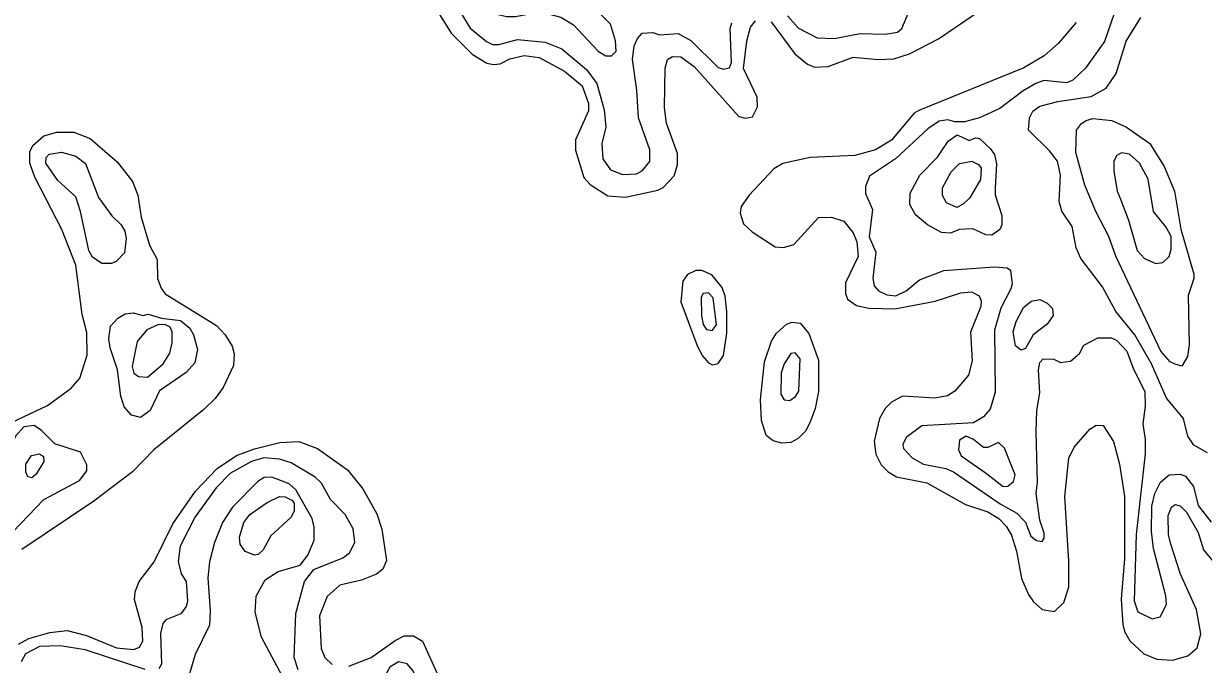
# Model space of a CAD drawing. Extents: x 577 to 602.9, y 7483.8 to 7511.6.
# Drawn here: x 582.941 to 585.235, y 7507.453 to 7508.698 of the extents above; entities that cross this region are included whole.
import ezdxf

# ---------------------------------------------------------------- set-up
doc = ezdxf.new("R2010")
doc.units = 0
doc.header["$LTSCALE"] = 0.032
doc.layers.add('1', color=7, linetype='Continuous', lineweight=25)
doc.layers.add('2', color=7, linetype='Continuous', lineweight=13)

msp = doc.modelspace()

# ---------------------------------------------------------------- linework, layer by layer
at = {"layer": '1'}
for points in [[(584.3946, 7508.7014), (584.4407, 7508.6394), (584.4654, 7508.6195), (584.4789, 7508.6139), (584.5059, 7508.6147), (584.5544, 7508.633), (584.6029, 7508.6282), (584.6332, 7508.6298), (584.6634, 7508.6394), (584.7198, 7508.6688), (584.8455, 7508.7547)], [(583.7481, 7508.7189), (583.7728, 7508.6799), (583.8133, 7508.6386), (583.842, 7508.6211), (583.8547, 7508.6187), (583.8682, 7508.6203), (583.8865, 7508.6298), (583.9143, 7508.6362), (583.9437, 7508.6322), (583.993, 7508.606), (584.0272, 7508.5773), (584.0399, 7508.5431), (584.0399, 7508.5288), (584.0145, 7508.4724), (584.0145, 7508.4525), (584.0304, 7508.3992), (584.0431, 7508.3857), (584.0773, 7508.3634), (584.1115, 7508.361), (584.1743, 7508.3746), (584.1847, 7508.3801), (584.2061, 7508.4024), (584.2125, 7508.4239), (584.2125, 7508.4461), (584.191, 7508.505), (584.1871, 7508.5352), (584.1886, 7508.6115), (584.1934, 7508.6282), (584.203, 7508.6346), (584.2189, 7508.6338), (584.2451, 7508.6147), (584.3318, 7508.5177), (584.3445, 7508.5145), (584.3588, 7508.5169), (584.3684, 7508.5368), (584.3676, 7508.5551), (584.3413, 7508.6107), (584.3477, 7508.664), (584.3548, 7508.691), (584.3644, 7508.7038)], [(584.9878, 7508.7006), (584.9536, 7508.66), (584.9258, 7508.6354), (584.886, 7508.6123), (584.6817, 7508.5296), (584.6729, 7508.5241), (584.6284, 7508.4716), (584.5974, 7508.4533), (584.5576, 7508.4422), (584.4709, 7508.4382), (584.4177, 7508.4263), (584.4002, 7508.4159), (584.3517, 7508.365), (584.3366, 7508.3428), (584.3342, 7508.33), (584.3413, 7508.3094), (584.358, 7508.2935), (584.4025, 7508.2648), (584.4185, 7508.2632), (584.4391, 7508.2688), (584.4868, 7508.3213)], [(582.9068, 7507.9181), (582.9879, 7507.9563), (583.0341, 7507.9897), (583.0508, 7508.0096), (583.0651, 7508.0541), (583.0643, 7508.0978), (583.0555, 7508.1328), (583.0428, 7508.229), (583.0158, 7508.2982), (582.9633, 7508.4), (582.9537, 7508.427), (582.9537, 7508.4493), (582.9593, 7508.4612), (582.9808, 7508.4803), (583.0062, 7508.4875), (583.0388, 7508.4875), (583.0706, 7508.4748), (583.1231, 7508.4294), (583.1533, 7508.3913), (583.1637, 7508.365), (583.17, 7508.3221), (583.1859, 7508.268), (583.201, 7508.2402), (583.2018, 7508.2028), (583.209, 7508.1845), (583.2169, 7508.1734), (583.3163, 7508.1114), (583.333, 7508.0939), (583.3466, 7508.0716), (583.3505, 7508.0565), (583.3497, 7508.0342), (583.3291, 7507.9913), (583.314, 7507.9698), (583.2917, 7507.9484), (583.1947, 7507.8704), (583.1533, 7507.8275), (583.0778, 7507.7702), (582.9378, 7507.6764)], [(584.4868, 7508.3213), (584.5123, 7508.3221), (584.5361, 7508.3141), (584.5544, 7508.2919), (584.5616, 7508.2744), (584.564, 7508.2457), (584.5393, 7508.1949), (584.5393, 7508.1742), (584.5433, 7508.163), (584.5608, 7508.1503), (584.5846, 7508.1456), (584.6355, 7508.144), (584.7135, 7508.1591), (584.7636, 7508.175), (584.7842, 7508.1774), (584.7993, 7508.1694), (584.8033, 7508.1599), (584.8025, 7508.1487), (584.7826, 7508.0986), (584.7858, 7508.043), (584.7787, 7508.0151), (584.7516, 7507.9841), (584.7373, 7507.9754), (584.7127, 7507.9706), (584.6498, 7507.9746), (584.6284, 7507.9627), (584.6165, 7507.9507), (584.6053, 7507.9309), (584.595, 7507.8871), (584.5982, 7507.8617), (584.6085, 7507.841), (584.622, 7507.8275), (584.6387, 7507.8179), (584.6976, 7507.806), (584.7723, 7507.7639), (584.816, 7507.7496), (584.8375, 7507.7368), (584.8518, 7507.7217), (584.8622, 7507.7042), (584.8717, 7507.6732), (584.8812, 7507.6199), (584.8948, 7507.5889), (584.9051, 7507.5746), (584.9218, 7507.5603), (584.9457, 7507.5563), (584.9639, 7507.5738), (584.9735, 7507.6032), (584.9735, 7507.6541), (584.9655, 7507.7798), (584.9735, 7507.8537), (584.9838, 7507.8752), (585.014, 7507.9102), (585.0268, 7507.9181), (585.0403, 7507.9173), (585.0602, 7507.8863), (585.0721, 7507.8426), (585.0816, 7507.7798), (585.0816, 7507.6581), (585.0753, 7507.5802), (585.0784, 7507.5309), (585.0816, 7507.5174), (585.092, 7507.4991), (585.119, 7507.4736), (585.1444, 7507.4633), (585.1747, 7507.4617), (585.2049, 7507.4697), (585.2232, 7507.4856), (585.2303, 7507.5126), (585.2216, 7507.5603), (585.1906, 7507.6287), (585.1715, 7507.6867), (585.1675, 7507.7058), (585.1667, 7507.7424), (585.1731, 7507.7591), (585.1802, 7507.7639), (585.1898, 7507.7615), (585.2025, 7507.7488), (585.2248, 7507.7098), (585.2351, 7507.6756), (585.2629, 7507.6422)], [(582.9315, 7507.4927), (582.9514, 7507.5038), (582.9927, 7507.515), (583.0261, 7507.519), (583.0635, 7507.5094), (583.1223, 7507.4856), (583.1557, 7507.4824), (583.1668, 7507.4871), (583.1732, 7507.4983), (583.1716, 7507.5253), (583.1573, 7507.5794), (583.1581, 7507.5945), (583.1661, 7507.6144), (583.1955, 7507.6525), (583.2313, 7507.7265), (583.2758, 7507.7901), (583.3179, 7507.8338), (583.3553, 7507.8593), (583.3903, 7507.872), (583.4396, 7507.8847), (583.4762, 7507.8863), (583.5127, 7507.8728), (583.5708, 7507.8315), (583.601, 7507.7941), (583.628, 7507.7456), (583.6376, 7507.7162), (583.6471, 7507.6549), (583.64, 7507.6382), (583.6273, 7507.6287), (583.5986, 7507.6168), (583.5565, 7507.6072), (583.5318, 7507.585), (583.5167, 7507.5476), (583.5199, 7507.484), (583.5271, 7507.4665), (583.5414, 7507.453)], [(583.574, 7507.4498), (583.6169, 7507.4665), (583.6638, 7507.4999), (583.6813, 7507.5086), (583.6996, 7507.5086), (583.7171, 7507.4983), (583.7608, 7507.4013)]]:
    msp.add_lwpolyline(points, dxfattribs=at)
for points in [[(584.3087, 7508.0971), (584.3087, 7508.1392), (584.3055, 7508.1686), (584.2992, 7508.1853), (584.2793, 7508.21), (584.2602, 7508.2187), (584.2483, 7508.2187), (584.2324, 7508.2108), (584.2228, 7508.198), (584.2189, 7508.1575), (584.2515, 7508.0708), (584.261, 7508.0525), (584.2729, 7508.039), (584.2809, 7508.035), (584.292, 7508.0382), (584.3024, 7508.0533)], [(584.4052, 7508.0971), (584.4248, 7508.1145), (584.4359, 7508.1185), (584.4511, 7508.1161), (584.4678, 7508.0963), (584.4868, 7508.0446), (584.4868, 7507.9833), (584.4805, 7507.9507), (584.4701, 7507.9229), (584.4614, 7507.9062), (584.4471, 7507.8919), (584.4328, 7507.8847), (584.4153, 7507.8831), (584.3986, 7507.8879), (584.3851, 7507.8983), (584.3763, 7507.9269), (584.3739, 7507.9674), (584.3819, 7508.0414), (584.3954, 7508.0811)]]:
    msp.add_lwpolyline(points, close=True, dxfattribs=at)
at = {"layer": '2'}
for points in [[(584.0105, 7508.6958), (584.0582, 7508.6449), (584.0733, 7508.6354), (584.0845, 7508.6354), (584.0932, 7508.6449), (584.0924, 7508.6648), (584.0821, 7508.6974), (584.0606, 7508.7189), (584.0344, 7508.7316), (583.9954, 7508.7324), (583.966, 7508.7411), (583.9318, 7508.757), (583.8944, 7508.7833), (583.8769, 7508.7889), (583.8523, 7508.7753), (583.8412, 7508.7594), (583.838, 7508.7396), (583.8467, 7508.726), (583.8642, 7508.7157), (583.8801, 7508.7117), (583.8976, 7508.7117), (583.9461, 7508.7213), (583.9859, 7508.7109)], [(585.1802, 7508.0366), (585.1707, 7508.0414), (585.1524, 7508.0621), (585.0649, 7508.2465), (585.0514, 7508.2847), (585.026, 7508.3332), (585.0045, 7508.3841), (584.987, 7508.4477), (584.9886, 7508.4915), (584.9981, 7508.5042), (585.0069, 7508.5097), (585.0204, 7508.5137), (585.057, 7508.5097), (585.0856, 7508.497), (585.1309, 7508.4652), (585.1588, 7508.4207), (585.1786, 7508.373), (585.1914, 7508.299), (585.2168, 7508.2116), (585.2168, 7508.2028), (585.2057, 7508.1702), (585.2073, 7508.074), (585.2041, 7508.0517), (585.193, 7508.0326)], [(584.8304, 7508.3785), (584.8304, 7508.3658), (584.8431, 7508.3253), (584.8431, 7508.307), (584.8391, 7508.2982), (584.824, 7508.2871), (584.8121, 7508.2879), (584.7866, 7508.2998), (584.7604, 7508.2982), (584.7437, 7508.2911), (584.7262, 7508.2927), (584.6984, 7508.307), (584.6753, 7508.3269), (584.6642, 7508.3467), (584.665, 7508.369), (584.684, 7508.404), (584.7182, 7508.439), (584.7389, 7508.47), (584.7564, 7508.4819), (584.7795, 7508.4708), (584.7922, 7508.4763), (584.8001, 7508.4748), (584.8208, 7508.4557), (584.8288, 7508.4437), (584.8327, 7508.4255)], [(583.1406, 7508.2807), (583.1374, 7508.2529), (583.1215, 7508.2362), (583.112, 7508.2322), (583.0937, 7508.2322), (583.0754, 7508.2442), (583.0682, 7508.2577), (583.0523, 7508.3332), (583.0428, 7508.3618), (583.0078, 7508.3937), (582.9848, 7508.427), (582.9855, 7508.4382), (582.9911, 7508.4445), (583.015, 7508.4485), (583.0428, 7508.4406), (583.0619, 7508.4263), (583.0873, 7508.3603), (583.1128, 7508.3245), (583.1311, 7508.307), (583.1382, 7508.295)], [(584.8017, 7508.3952), (584.7811, 7508.3595), (584.7683, 7508.3475), (584.7556, 7508.3412), (584.7357, 7508.3499), (584.7278, 7508.3642), (584.7278, 7508.3793), (584.7445, 7508.4103), (584.7612, 7508.4263), (584.785, 7508.431), (584.7978, 7508.4247), (584.8033, 7508.4175)], [(585.0737, 7508.3571), (585.0896, 7508.3165), (585.1063, 7508.2577), (585.1206, 7508.2418), (585.1429, 7508.2322), (585.1564, 7508.2338), (585.1683, 7508.2457), (585.1723, 7508.2601), (585.1723, 7508.2847), (585.1627, 7508.303), (585.1381, 7508.3332), (585.1278, 7508.396), (585.1111, 7508.427), (585.0912, 7508.4445), (585.0761, 7508.4469), (585.0665, 7508.4422), (585.061, 7508.431), (585.061, 7508.4119), (585.0673, 7508.373)], [(584.2594, 7508.1304), (584.2626, 7508.1137), (584.269, 7508.1042), (584.2801, 7508.1018), (584.2888, 7508.113), (584.2817, 7508.1654), (584.2729, 7508.175), (584.2626, 7508.1742), (584.2586, 7508.167)], [(584.8852, 7508.1464), (584.9003, 7508.1591), (584.917, 7508.1623), (584.9313, 7508.1551), (584.9417, 7508.1448), (584.9433, 7508.1312), (584.9313, 7508.1145), (584.9043, 7508.0939), (584.8892, 7508.0668), (584.8805, 7508.0637), (584.8701, 7508.0724), (584.8653, 7508.0994), (584.8709, 7508.1193)], [(583.2718, 7508.0939), (583.2798, 7508.0652), (583.2742, 7508.039), (583.2575, 7508.0207), (583.2058, 7507.9849), (583.1875, 7507.9468), (583.1684, 7507.9332), (583.1509, 7507.9372), (583.1366, 7507.9539), (583.1303, 7507.9746), (583.1239, 7508.0255), (583.1096, 7508.0684), (583.1072, 7508.0859), (583.1104, 7508.1106), (583.1247, 7508.1257), (583.139, 7508.1344), (583.1541, 7508.136), (583.174, 7508.1312), (583.1835, 7508.1336), (583.2098, 7508.1257), (583.2464, 7508.1217), (583.2647, 7508.1066)], [(583.2161, 7508.1137), (583.2026, 7508.113), (583.1812, 7508.1034), (583.1621, 7508.0804), (583.1525, 7508.0318), (583.1557, 7508.0191), (583.1645, 7508.0128), (583.182, 7508.0112), (583.213, 7508.0374), (583.2257, 7508.0581), (583.2305, 7508.078), (583.2305, 7508.0994), (583.2265, 7508.1082)], [(584.4145, 7508.0199), (584.4137, 7507.9786), (584.42, 7507.9674), (584.4312, 7507.9658), (584.4423, 7507.9738), (584.4487, 7507.9841), (584.4511, 7508.047), (584.4415, 7508.0589), (584.4328, 7508.0573), (584.42, 7508.0374)], [(582.9418, 7507.915), (582.9259, 7507.8967), (582.9124, 7507.8664), (582.9124, 7507.814), (582.9068, 7507.7965), (582.879, 7507.7655), (582.8273, 7507.7297), (582.8209, 7507.7185), (582.8209, 7507.7066), (582.8305, 7507.6923), (582.8623, 7507.6788), (582.8726, 7507.6788), (582.8877, 7507.6867), (582.9203, 7507.7106), (582.9808, 7507.7734), (583.05, 7507.8108), (583.0643, 7507.8291), (583.0643, 7507.841), (583.0523, 7507.8657), (583.0022, 7507.8816), (582.976, 7507.9078), (582.9617, 7507.9173)], [(584.8105, 7507.8259), (584.8455, 7507.7989), (584.855, 7507.7997), (584.8661, 7507.8084), (584.8693, 7507.8219), (584.8486, 7507.8736), (584.8367, 7507.8847), (584.816, 7507.8744), (584.8073, 7507.8744), (584.7882, 7507.8903), (584.7739, 7507.8967), (584.7612, 7507.8887), (584.7588, 7507.8704), (584.7644, 7507.8585)], [(582.9657, 7507.8227), (582.9577, 7507.8156), (582.9498, 7507.8179), (582.9458, 7507.8267), (582.9458, 7507.8426), (582.9569, 7507.8593), (582.972, 7507.8625), (582.98, 7507.8569), (582.9808, 7507.8474)], [(583.4499, 7507.779), (583.4627, 7507.7726), (583.4674, 7507.7663), (583.4674, 7507.7519), (583.4619, 7507.7392), (583.4221, 7507.7034), (583.407, 7507.6756), (583.3974, 7507.6669), (583.3903, 7507.6653), (583.372, 7507.6724), (583.3625, 7507.6867), (583.3609, 7507.7003), (583.3696, 7507.7289), (583.3815, 7507.7448), (583.4149, 7507.7678), (583.4388, 7507.7798)], [(583.6567, 7507.3607), (583.663, 7507.3512), (583.6766, 7507.3416), (583.6869, 7507.3416), (583.7028, 7507.3655), (583.7092, 7507.3878), (583.706, 7507.4227), (583.6988, 7507.441), (583.6869, 7507.4545), (583.6702, 7507.4585), (583.6535, 7507.4482), (583.64, 7507.4243), (583.6424, 7507.3862)]]:
    msp.add_lwpolyline(points, close=True, dxfattribs=at)
for points in [[(583.7879, 7508.7244), (583.8093, 7508.6895), (583.8412, 7508.6632), (583.8531, 7508.6576), (583.865, 7508.6576), (583.9016, 7508.6672), (583.9557, 7508.6624), (583.9875, 7508.6489), (584.036, 7508.6091), (584.0559, 7508.5821), (584.0702, 7508.5304), (584.0733, 7508.497), (584.0654, 7508.4652), (584.0678, 7508.4358), (584.0821, 7508.4143), (584.1059, 7508.4048), (584.133, 7508.4064), (584.1441, 7508.4119), (584.1592, 7508.4302), (584.1592, 7508.4533), (584.137, 7508.5153), (584.1338, 7508.5686), (584.125, 7508.6282), (584.1282, 7508.6553), (584.1346, 7508.6696), (584.1441, 7508.6799), (584.1648, 7508.6807), (584.1775, 7508.6767), (584.2141, 7508.6791), (584.2387, 7508.6656), (584.292, 7508.6131), (584.3016, 7508.6099), (584.3135, 7508.6123), (584.3175, 7508.6227), (584.3151, 7508.6887), (584.3183, 7508.6998)], [(584.4264, 7508.7133), (584.4479, 7508.6895)], [(584.4479, 7508.6895), (584.4845, 7508.6704), (584.5171, 7508.6696), (584.5679, 7508.6791), (584.6165, 7508.6775), (584.6403, 7508.6815), (584.6491, 7508.6887), (584.6626, 7508.7213)], [(585.0618, 7508.7181), (585.0427, 7508.6632), (585.0061, 7508.6115), (584.9814, 7508.5885), (584.9695, 7508.5829), (584.925, 7508.5877), (584.9091, 7508.5821), (584.8844, 7508.5678), (584.8391, 7508.5336), (584.8001, 7508.5153), (584.7707, 7508.5074), (584.7516, 7508.5074), (584.7381, 7508.5113), (584.7214, 7508.509), (584.6992, 7508.4938), (584.6363, 7508.4358), (584.5862, 7508.4016), (584.5783, 7508.3817), (584.5783, 7508.3682), (584.5918, 7508.3372), (584.5854, 7508.2839), (584.5982, 7508.2545), (584.5926, 7508.2036), (584.595, 7508.1885), (584.6037, 7508.179), (584.6196, 7508.171), (584.6371, 7508.1694), (584.657, 7508.179), (584.6832, 7508.2004), (584.7302, 7508.2187), (584.8288, 7508.2259), (584.8534, 7508.2235), (584.8598, 7508.2195), (584.863, 7508.1925), (584.8606, 7508.1829), (584.8415, 7508.1456), (584.8288, 7508.1026), (584.8304, 7507.9825), (584.8208, 7507.9491), (584.8073, 7507.934), (584.7882, 7507.9229), (584.688, 7507.9165), (584.657, 7507.8943), (584.6506, 7507.8808), (584.6522, 7507.8728), (584.6689, 7507.8545), (584.6912, 7507.8426), (584.7341, 7507.8338), (584.7492, 7507.8275), (584.8399, 7507.7655), (584.8725, 7507.7472), (584.8892, 7507.7297), (584.8995, 7507.7026), (584.9107, 7507.6939)], [(585.2431, 7507.8641), (585.2168, 7507.8792), (585.2049, 7507.8967), (585.1961, 7507.9309), (585.1635, 7507.9706), (585.1341, 7508.0374), (585.1015, 7508.0939), (585.0649, 7508.1392), (585.0387, 7508.1869), (584.9965, 7508.2418), (584.9878, 7508.2624), (584.9798, 7508.3038), (584.96, 7508.334), (584.9544, 7508.3523), (584.9576, 7508.404), (584.9512, 7508.431), (584.9361, 7508.4509), (584.8948, 7508.4915), (584.8971, 7508.5153), (584.9035, 7508.528), (584.917, 7508.5376), (584.952, 7508.5471), (585.0172, 7508.5567), (585.0458, 7508.5726), (585.0657, 7508.6012), (585.0848, 7508.664), (585.1134, 7508.7101)], [(584.9107, 7507.6939), (584.9218, 7507.6923), (584.9258, 7507.6987), (584.9258, 7507.7082), (584.917, 7507.7337), (584.9099, 7507.7853), (584.9123, 7507.8076), (584.9099, 7507.9046), (584.9115, 7507.9468), (584.917, 7507.981), (584.9146, 7508.0255), (584.917, 7508.0398), (584.9234, 7508.047), (584.9441, 7508.0462), (584.9576, 7508.0398), (584.9767, 7508.0422), (584.9942, 7508.0573), (585.0029, 7508.0732), (585.0299, 7508.0875), (585.0562, 7508.0875), (585.0665, 7508.0827), (585.0864, 7508.0621), (585.0991, 7508.0271), (585.1214, 7507.9833), (585.1222, 7507.9547), (585.1174, 7507.9205), (585.1222, 7507.8903), (585.1222, 7507.8625), (585.1047, 7507.7058), (585.1007, 7507.577), (585.1079, 7507.5555), (585.1357, 7507.542), (585.1508, 7507.546), (585.1635, 7507.5698), (585.1619, 7507.5865), (585.1381, 7507.6788), (585.1341, 7507.7114), (585.1349, 7507.7607), (585.1405, 7507.7853), (585.1516, 7507.8076), (585.1683, 7507.8219), (585.1898, 7507.8227), (585.2001, 7507.8187), (585.216, 7507.7989), (585.2248, 7507.7623), (585.2502, 7507.7297)], [(583.4754, 7507.4426), (583.4674, 7507.4665), (583.4706, 7507.5524), (583.4873, 7507.6144), (583.5056, 7507.6374), (583.562, 7507.6605), (583.5748, 7507.67), (583.5851, 7507.6899), (583.5819, 7507.717), (583.5668, 7507.7448), (583.5382, 7507.7734), (583.5207, 7507.8052), (583.508, 7507.8171), (583.4619, 7507.845), (583.4388, 7507.8521), (583.4086, 7507.8545), (583.3847, 7507.8474), (583.3434, 7507.8251), (583.3155, 7507.7965), (583.275, 7507.74), (583.2456, 7507.6828), (583.2416, 7507.6533), (583.248, 7507.6295), (583.2575, 7507.6144), (583.2599, 7507.577), (583.2575, 7507.5659), (583.2472, 7507.5516), (583.2177, 7507.5396), (583.2122, 7507.5325), (583.2074, 7507.5134), (583.2098, 7507.4538), (583.2042, 7507.445)], [(583.4603, 7507.4005), (583.4038, 7507.5062), (583.3919, 7507.5547), (583.3935, 7507.5858), (583.411, 7507.6176), (583.4364, 7507.6335), (583.4794, 7507.6462), (583.4937, 7507.6653), (583.5064, 7507.6947), (583.5064, 7507.7201), (583.5024, 7507.7368), (583.4706, 7507.7925), (583.4579, 7507.8044), (583.4237, 7507.8171), (583.4094, 7507.8164), (583.3967, 7507.8084), (583.3474, 7507.7591), (583.3283, 7507.7289), (583.3124, 7507.6899), (583.3028, 7507.6525), (583.2996, 7507.6215), (583.3044, 7507.5571), (583.3028, 7507.5293), (583.275, 7507.4728), (583.2639, 7507.4347)], [(582.972, 7507.4879), (582.945, 7507.4736), (582.937, 7507.4585)], [(583.178, 7507.4434), (583.0611, 7507.4816), (583.0126, 7507.4895), (582.972, 7507.4879)]]:
    msp.add_lwpolyline(points, dxfattribs=at)

doc.saveas('drawing.dxf')
